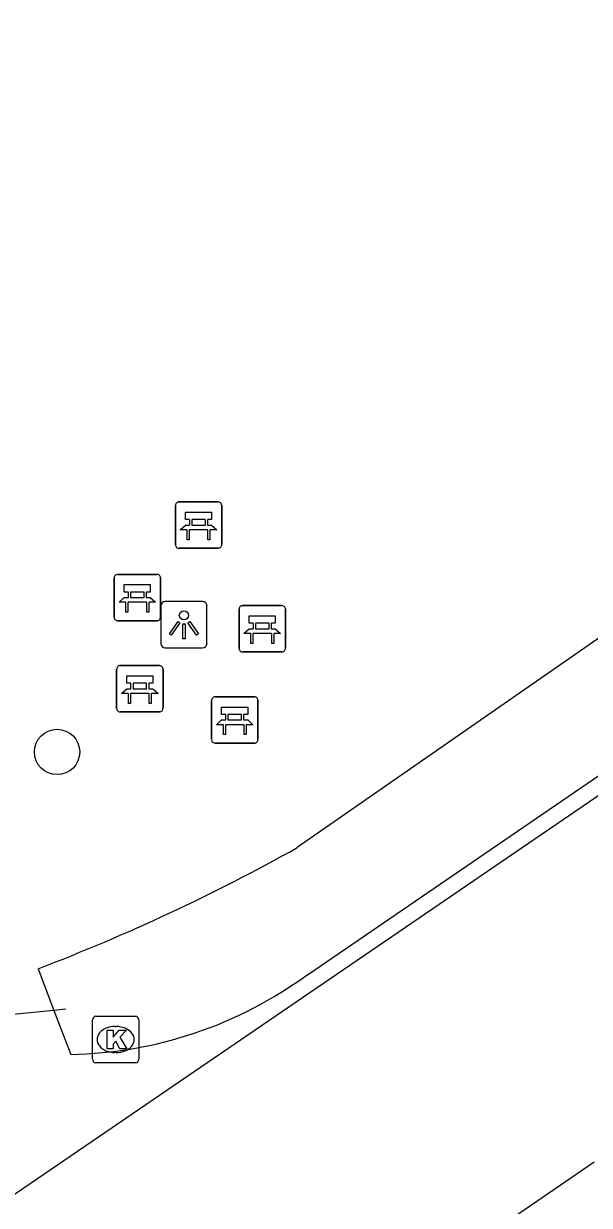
# Model space of a CAD drawing. Extents: x 159280 to 160375, y 384531 to 385872.
# Drawn here: x 159785.96 to 159798.16, y 385098.53 to 385124.02 of the extents above; entities that cross this region are included whole.
import ezdxf

# ---------------------------------------------------------------- set-up
doc = ezdxf.new("R2010")
doc.units = 0
for name, color, linetype in [('IMGEO_Bank', 7, 'Continuous'), ('IMGEO_Boom', 7, 'Continuous'), ('IMGEO_Duiker', 7, 'Continuous'), ('IMGEO_Kolk', 7, 'Continuous'), ('IMGEO_Lichtpunt', 7, 'Continuous'), ('IMGEO_Pand', 7, 'Continuous'), ('IMGEO_Rijbaan_lokaal_open', 7, 'Continuous'), ('IMGEO_Waterloop', 7, 'Continuous')]:
    doc.layers.add(name, color=color, linetype=linetype)

msp = doc.modelspace()

# ---------------------------------------------------------------- linework, layer by layer
at = {"layer": 'IMGEO_Bank'}
for p, q in [((159789.228, 385112.779), (159789.228, 385113.62)), ((159789.228, 385113.62), (159789.228, 385112.779)), ((159789.303, 385113.704), (159790.144, 385113.704)), ((159790.144, 385113.704), (159789.303, 385113.704)), ((159790.228, 385113.629), (159790.228, 385112.788)), ((159790.228, 385112.788), (159790.228, 385113.629)), ((159789.537, 385113.21), (159789.537, 385113.316)), ((159789.581, 385113.316), (159789.581, 385113.21)), ((159789.869, 385113.322), (159789.587, 385113.322)), ((159789.875, 385113.21), (159789.875, 385113.316)), ((159789.919, 385113.316), (159789.919, 385113.21)), ((159789.925, 385113.102), (159789.532, 385113.102)), ((159789.587, 385113.204), (159789.869, 385113.204)), ((159790.153, 385112.704), (159789.312, 385112.704)), ((159789.312, 385112.704), (159790.153, 385112.704)), ((159787.908, 385111.216), (159787.908, 385112.057)), ((159787.908, 385112.057), (159787.908, 385111.216)), ((159787.983, 385112.141), (159788.824, 385112.141)), ((159788.824, 385112.141), (159787.983, 385112.141)), ((159788.908, 385112.066), (159788.908, 385111.225)), ((159788.908, 385111.225), (159788.908, 385112.066)), ((159788.217, 385111.647), (159788.217, 385111.753)), ((159788.261, 385111.753), (159788.261, 385111.647)), ((159788.549, 385111.759), (159788.267, 385111.759)), ((159788.555, 385111.647), (159788.555, 385111.753)), ((159788.599, 385111.753), (159788.599, 385111.647)), ((159788.605, 385111.539), (159788.212, 385111.539)), ((159788.267, 385111.641), (159788.549, 385111.641)), ((159790.677, 385111.468), (159791.518, 385111.468)), ((159791.518, 385111.468), (159790.677, 385111.468)), ((159790.602, 385110.543), (159790.602, 385111.384)), ((159790.602, 385111.384), (159790.602, 385110.543)), ((159791.602, 385111.393), (159791.602, 385110.552)), ((159791.602, 385110.552), (159791.602, 385111.393)), ((159788.833, 385111.141), (159787.992, 385111.141)), ((159787.992, 385111.141), (159788.833, 385111.141)), ((159790.911, 385110.974), (159790.911, 385111.08)), ((159790.955, 385111.08), (159790.955, 385110.974)), ((159791.243, 385111.086), (159790.961, 385111.086)), ((159790.961, 385110.968), (159791.243, 385110.968)), ((159791.249, 385110.974), (159791.249, 385111.08)), ((159791.293, 385111.08), (159791.293, 385110.974)), ((159791.299, 385110.866), (159790.906, 385110.866)), ((159791.527, 385110.468), (159790.686, 385110.468)), ((159790.686, 385110.468), (159791.527, 385110.468)), ((159787.962, 385109.25), (159787.962, 385110.091)), ((159787.962, 385110.091), (159787.962, 385109.25)), ((159788.037, 385110.175), (159788.878, 385110.175)), ((159788.878, 385110.175), (159788.037, 385110.175)), ((159788.962, 385110.1), (159788.962, 385109.259)), ((159788.962, 385109.259), (159788.962, 385110.1)), ((159788.271, 385109.681), (159788.271, 385109.787)), ((159788.315, 385109.787), (159788.315, 385109.681)), ((159788.603, 385109.793), (159788.321, 385109.793)), ((159788.321, 385109.675), (159788.603, 385109.675)), ((159788.609, 385109.681), (159788.609, 385109.787)), ((159788.653, 385109.787), (159788.653, 385109.681)), ((159788.659, 385109.573), (159788.266, 385109.573)), ((159790.009, 385108.576), (159790.009, 385109.417)), ((159790.009, 385109.417), (159790.009, 385108.576)), ((159790.084, 385109.501), (159790.925, 385109.501)), ((159790.925, 385109.501), (159790.084, 385109.501)), ((159791.009, 385109.426), (159791.009, 385108.585)), ((159791.009, 385108.585), (159791.009, 385109.426)), ((159788.887, 385109.175), (159788.046, 385109.175)), ((159788.046, 385109.175), (159788.887, 385109.175)), ((159790.318, 385109.007), (159790.318, 385109.113)), ((159790.362, 385109.113), (159790.362, 385109.007)), ((159790.65, 385109.119), (159790.368, 385109.119)), ((159790.368, 385109.001), (159790.65, 385109.001)), ((159790.656, 385109.007), (159790.656, 385109.113)), ((159790.7, 385109.113), (159790.7, 385109.007)), ((159790.706, 385108.899), (159790.313, 385108.899)), ((159790.934, 385108.501), (159790.093, 385108.501)), ((159790.093, 385108.501), (159790.934, 385108.501))]:
    msp.add_line(p, q, dxfattribs=at)
for points in [[(159789.531, 385113.322), (159789.445, 385113.322), (159789.445, 385113.483), (159790.008, 385113.483), (159790.008, 385113.322), (159789.925, 385113.322)], [(159789.475, 385113.102), (159789.333, 385113.102), (159789.445, 385113.204), (159789.531, 385113.204)], [(159789.525, 385113.095), (159789.525, 385112.888), (159789.482, 385112.888), (159789.482, 385113.095)], [(159789.925, 385113.204), (159790.008, 385113.204), (159790.12, 385113.102), (159789.981, 385113.102)], [(159789.975, 385113.095), (159789.975, 385112.888), (159789.931, 385112.888), (159789.931, 385113.095)], [(159788.211, 385111.759), (159788.125, 385111.759), (159788.125, 385111.92), (159788.688, 385111.92), (159788.688, 385111.759), (159788.605, 385111.759)], [(159788.155, 385111.539), (159788.013, 385111.539), (159788.125, 385111.641), (159788.211, 385111.641)], [(159788.205, 385111.532), (159788.205, 385111.325), (159788.162, 385111.325), (159788.162, 385111.532)], [(159788.605, 385111.641), (159788.688, 385111.641), (159788.8, 385111.539), (159788.661, 385111.539)], [(159788.655, 385111.532), (159788.655, 385111.325), (159788.611, 385111.325), (159788.611, 385111.532)], [(159790.905, 385111.086), (159790.819, 385111.086), (159790.819, 385111.247), (159791.382, 385111.247), (159791.382, 385111.086), (159791.299, 385111.086)], [(159790.849, 385110.866), (159790.707, 385110.866), (159790.819, 385110.968), (159790.905, 385110.968)], [(159791.299, 385110.968), (159791.382, 385110.968), (159791.494, 385110.866), (159791.355, 385110.866)], [(159790.899, 385110.859), (159790.899, 385110.652), (159790.856, 385110.652), (159790.856, 385110.859)], [(159791.349, 385110.859), (159791.349, 385110.652), (159791.305, 385110.652), (159791.305, 385110.859)], [(159788.265, 385109.793), (159788.179, 385109.793), (159788.179, 385109.954), (159788.742, 385109.954), (159788.742, 385109.793), (159788.659, 385109.793)], [(159788.209, 385109.573), (159788.067, 385109.573), (159788.179, 385109.675), (159788.265, 385109.675)], [(159788.659, 385109.675), (159788.742, 385109.675), (159788.854, 385109.573), (159788.715, 385109.573)], [(159788.259, 385109.566), (159788.259, 385109.359), (159788.216, 385109.359), (159788.216, 385109.566)], [(159788.709, 385109.566), (159788.709, 385109.359), (159788.665, 385109.359), (159788.665, 385109.566)], [(159790.312, 385109.119), (159790.226, 385109.119), (159790.226, 385109.28), (159790.789, 385109.28), (159790.789, 385109.119), (159790.706, 385109.119)], [(159790.256, 385108.899), (159790.114, 385108.899), (159790.226, 385109.001), (159790.312, 385109.001)], [(159790.706, 385109.001), (159790.789, 385109.001), (159790.901, 385108.899), (159790.762, 385108.899)], [(159790.306, 385108.892), (159790.306, 385108.685), (159790.263, 385108.685), (159790.263, 385108.892)], [(159790.756, 385108.892), (159790.756, 385108.685), (159790.712, 385108.685), (159790.712, 385108.892)]]:
    msp.add_lwpolyline(points, dxfattribs=at)
for centre, radius, start, end in [((159789.306, 385113.626), 0.0779, 92.4484, 184.2845), ((159789.306, 385113.626), 0.0779, 92.4484, 184.2845), ((159790.15, 385113.626), 0.0779, 2.4484, 94.2845), ((159790.15, 385113.626), 0.0779, 2.4484, 94.2845), ((159789.53, 385113.315), 0.00671, 2.8957, 87.1043), ((159789.587, 385113.315), 0.00671, 92.8957, 177.1043), ((159789.869, 385113.315), 0.00671, 2.8957, 87.1043), ((159789.926, 385113.315), 0.00671, 92.8957, 177.1043), ((159789.475, 385113.095), 0.00671, 2.8957, 87.1043), ((159789.532, 385113.095), 0.00671, 92.8957, 177.1043), ((159789.53, 385113.211), 0.00671, 272.8957, 357.1043), ((159789.587, 385113.211), 0.00671, 182.8957, 267.1043), ((159789.869, 385113.211), 0.00671, 272.8957, 357.1043), ((159789.926, 385113.211), 0.00671, 182.8957, 267.1043), ((159789.924, 385113.095), 0.00671, 2.8957, 87.1043), ((159789.981, 385113.095), 0.00671, 92.8957, 177.1043), ((159789.306, 385112.782), 0.0779, 182.4484, 274.2845), ((159789.306, 385112.782), 0.0779, 182.4484, 274.2845), ((159790.15, 385112.782), 0.0779, 272.4484, 4.2845), ((159790.15, 385112.782), 0.0779, 272.4484, 4.2845), ((159787.986, 385112.063), 0.0779, 92.4484, 184.2845), ((159787.986, 385112.063), 0.0779, 92.4484, 184.2845), ((159788.83, 385112.063), 0.0779, 2.4484, 94.2845), ((159788.83, 385112.063), 0.0779, 2.4484, 94.2845), ((159788.21, 385111.752), 0.00671, 2.8957, 87.1043), ((159788.267, 385111.752), 0.00671, 92.8957, 177.1043), ((159788.549, 385111.752), 0.00671, 2.8957, 87.1043), ((159788.606, 385111.752), 0.00671, 92.8957, 177.1043), ((159788.155, 385111.532), 0.00671, 2.8957, 87.1043), ((159788.212, 385111.532), 0.00671, 92.8957, 177.1043), ((159788.21, 385111.648), 0.00671, 272.8957, 357.1043), ((159788.267, 385111.648), 0.00671, 182.8957, 267.1043), ((159788.549, 385111.648), 0.00671, 272.8957, 357.1043), ((159788.606, 385111.648), 0.00671, 182.8957, 267.1043), ((159788.604, 385111.532), 0.00671, 2.8957, 87.1043), ((159788.661, 385111.532), 0.00671, 92.8957, 177.1043), ((159790.68, 385111.39), 0.0779, 92.4484, 184.2845), ((159790.68, 385111.39), 0.0779, 92.4484, 184.2845), ((159791.524, 385111.39), 0.0779, 2.4484, 94.2845), ((159791.524, 385111.39), 0.0779, 2.4484, 94.2845), ((159787.986, 385111.219), 0.0779, 182.4484, 274.2845), ((159787.986, 385111.219), 0.0779, 182.4484, 274.2845), ((159788.83, 385111.219), 0.0779, 272.4484, 4.2845), ((159788.83, 385111.219), 0.0779, 272.4484, 4.2845), ((159790.904, 385111.079), 0.00671, 2.8957, 87.1043), ((159790.904, 385110.975), 0.00671, 272.8957, 357.1043), ((159790.961, 385111.079), 0.00671, 92.8957, 177.1043), ((159790.961, 385110.975), 0.00671, 182.8957, 267.1043), ((159791.243, 385111.079), 0.00671, 2.8957, 87.1043), ((159791.243, 385110.975), 0.00671, 272.8957, 357.1043), ((159791.3, 385111.079), 0.00671, 92.8957, 177.1043), ((159791.3, 385110.975), 0.00671, 182.8957, 267.1043), ((159790.849, 385110.859), 0.00671, 2.8957, 87.1043), ((159790.906, 385110.859), 0.00671, 92.8957, 177.1043), ((159791.298, 385110.859), 0.00671, 2.8957, 87.1043), ((159791.355, 385110.859), 0.00671, 92.8957, 177.1043), ((159790.68, 385110.546), 0.0779, 182.4484, 274.2845), ((159790.68, 385110.546), 0.0779, 182.4484, 274.2845), ((159791.524, 385110.546), 0.0779, 272.4484, 4.2845), ((159791.524, 385110.546), 0.0779, 272.4484, 4.2845), ((159788.04, 385110.097), 0.0779, 92.4484, 184.2845), ((159788.04, 385110.097), 0.0779, 92.4484, 184.2845), ((159788.884, 385110.097), 0.0779, 2.4484, 94.2845), ((159788.884, 385110.097), 0.0779, 2.4484, 94.2845), ((159788.264, 385109.786), 0.00671, 2.8957, 87.1043), ((159788.264, 385109.682), 0.00671, 272.8957, 357.1043), ((159788.321, 385109.786), 0.00671, 92.8957, 177.1043), ((159788.321, 385109.682), 0.00671, 182.8957, 267.1043), ((159788.603, 385109.786), 0.00671, 2.8957, 87.1043), ((159788.603, 385109.682), 0.00671, 272.8957, 357.1043), ((159788.66, 385109.786), 0.00671, 92.8957, 177.1043), ((159788.66, 385109.682), 0.00671, 182.8957, 267.1043), ((159788.209, 385109.566), 0.00671, 2.8957, 87.1043), ((159788.266, 385109.566), 0.00671, 92.8957, 177.1043), ((159788.658, 385109.566), 0.00671, 2.8957, 87.1043), ((159788.715, 385109.566), 0.00671, 92.8957, 177.1043), ((159790.087, 385109.423), 0.0779, 92.4484, 184.2845), ((159790.087, 385109.423), 0.0779, 92.4484, 184.2845), ((159790.931, 385109.423), 0.0779, 2.4484, 94.2845), ((159790.931, 385109.423), 0.0779, 2.4484, 94.2845), ((159788.04, 385109.253), 0.0779, 182.4484, 274.2845), ((159788.04, 385109.253), 0.0779, 182.4484, 274.2845), ((159788.884, 385109.253), 0.0779, 272.4484, 4.2845), ((159788.884, 385109.253), 0.0779, 272.4484, 4.2845), ((159790.311, 385109.112), 0.00671, 2.8957, 87.1043), ((159790.311, 385109.008), 0.00671, 272.8957, 357.1043), ((159790.368, 385109.112), 0.00671, 92.8957, 177.1043), ((159790.368, 385109.008), 0.00671, 182.8957, 267.1043), ((159790.65, 385109.112), 0.00671, 2.8957, 87.1043), ((159790.65, 385109.008), 0.00671, 272.8957, 357.1043), ((159790.707, 385109.112), 0.00671, 92.8957, 177.1043), ((159790.707, 385109.008), 0.00671, 182.8957, 267.1043), ((159790.256, 385108.892), 0.00671, 2.8957, 87.1043), ((159790.313, 385108.892), 0.00671, 92.8957, 177.1043), ((159790.705, 385108.892), 0.00671, 2.8957, 87.1043), ((159790.762, 385108.892), 0.00671, 92.8957, 177.1043), ((159790.087, 385108.579), 0.0779, 182.4484, 274.2845), ((159790.087, 385108.579), 0.0779, 182.4484, 274.2845), ((159790.931, 385108.579), 0.0779, 272.4484, 4.2845), ((159790.931, 385108.579), 0.0779, 272.4484, 4.2845)]:
    msp.add_arc(centre, radius, start, end, dxfattribs=at)
at = {"layer": 'IMGEO_Boom'}
msp.add_circle((159786.678, 385108.31), 0.489, dxfattribs=at)
at = {"layer": 'IMGEO_Duiker'}
msp.add_lwpolyline([(159786.868, 385102.76), (159786.61, 385102.735), (159782.934, 385102.376), (159782.356, 385102.319)], dxfattribs=at)
at = {"layer": 'IMGEO_Kolk'}
for p, q in [((159787.44, 385101.682), (159787.44, 385102.534)), ((159787.515, 385102.608), (159788.367, 385102.608)), ((159788.441, 385102.534), (159788.441, 385101.682)), ((159787.928, 385102.388), (159787.953, 385102.388)), ((159787.951, 385101.828), (159787.926, 385101.828)), ((159788.367, 385101.608), (159787.515, 385101.608))]:
    msp.add_line(p, q, dxfattribs=at)
for points in [[(159787.44, 385101.682), (159787.44, 385102.534)], [(159787.515, 385102.608), (159788.367, 385102.608)], [(159788.441, 385102.534), (159788.441, 385101.682)], [(159787.761, 385102.308), (159787.884, 385102.308), (159787.884, 385102.157), (159788.014, 385102.308), (159788.178, 385102.308), (159788.032, 385102.157), (159788.185, 385101.908), (159788.033, 385101.908), (159787.948, 385102.072), (159787.884, 385102.005), (159787.884, 385101.908), (159787.761, 385101.908), (159787.761, 385102.308)], [(159788.367, 385101.608), (159787.515, 385101.608)]]:
    msp.add_lwpolyline(points, dxfattribs=at)
for centre, start, end in [((159787.517, 385102.532), 91.552, 178.448), ((159787.517, 385102.532), 91.552, 178.448), ((159788.365, 385102.532), 1.552, 88.448), ((159788.365, 385102.532), 1.552, 88.448), ((159787.517, 385101.684), 181.552, 268.448), ((159787.517, 385101.684), 181.552, 268.448), ((159788.365, 385101.684), 271.552, 358.448), ((159788.365, 385101.684), 271.552, 358.448)]:
    msp.add_arc(centre, 0.0765, start, end, dxfattribs=at)
for centre, major_axis, ratio, start_param, end_param in [((159787.927, 385102.108), (-0.387, 0.002), 0.722429, 4.712389, 7.853982), ((159787.952, 385102.108), (-0.39, 0.002), 0.717154, 1.570796, 4.712389)]:
    msp.add_ellipse(centre, major_axis=major_axis, ratio=ratio, start_param=start_param, end_param=end_param, dxfattribs=at)
at = {"layer": 'IMGEO_Lichtpunt'}
for p, q in [((159788.914, 385111.459), (159788.914, 385110.652)), ((159788.914, 385111.459), (159788.914, 385110.652)), ((159789.816, 385111.554), (159789.008, 385111.554)), ((159789.816, 385111.554), (159789.008, 385111.554)), ((159789.91, 385110.652), (159789.91, 385111.459)), ((159789.91, 385110.652), (159789.91, 385111.459)), ((159789.008, 385110.558), (159789.816, 385110.558)), ((159789.008, 385110.558), (159789.816, 385110.558))]:
    msp.add_line(p, q, dxfattribs=at)
for points in [[(159789.288, 385111.123), (159789.327, 385111.095), (159789.139, 385110.833), (159789.101, 385110.86), (159789.288, 385111.123)], [(159789.39, 385111.075), (159789.437, 385111.075), (159789.437, 385110.753), (159789.39, 385110.753), (159789.39, 385111.075)], [(159789.5, 385111.095), (159789.538, 385111.122), (159789.725, 385110.86), (159789.686, 385110.832), (159789.5, 385111.095)]]:
    msp.add_lwpolyline(points, dxfattribs=at)
msp.add_circle((159789.413, 385111.257), 0.0994, dxfattribs=at)
for centre, start, end in [((159789.008, 385111.459), 90, 180), ((159789.008, 385111.459), 90, 180), ((159789.816, 385111.459), 0, 90), ((159789.816, 385111.459), 0, 90), ((159789.008, 385110.652), 180, 270), ((159789.008, 385110.652), 180, 270), ((159789.816, 385110.652), 270, 0), ((159789.816, 385110.652), 270, 360)]:
    msp.add_arc(centre, 0.0946, start, end, dxfattribs=at)
at = {"layer": 'IMGEO_Pand'}
msp.add_lwpolyline([(159798.257, 385099.464), (159793.771, 385096.383)], dxfattribs=at)
at = {"layer": 'IMGEO_Rijbaan_lokaal_open'}
msp.add_lwpolyline([(159822.735, 385124.022), (159784.03, 385097.585)], dxfattribs=at)
at = {"layer": 'IMGEO_Waterloop'}
for points in [[(159813.118, 385121.011), (159791.857, 385106.247)], [(159792.074, 385103.506), (159817.407, 385120.843)], [(159786.267, 385103.634), (159786.61, 385102.735), (159786.972, 385101.787)]]:
    msp.add_lwpolyline(points, dxfattribs=at)
for centre, radius, start, end in [((159770.924, 385143.743), 42.944, 290.9334, 299.1733), ((159786.814, 385110.685), 8.9, 271.0142, 306.2259)]:
    msp.add_arc(centre, radius, start, end, dxfattribs=at)

doc.saveas('drawing.dxf')
